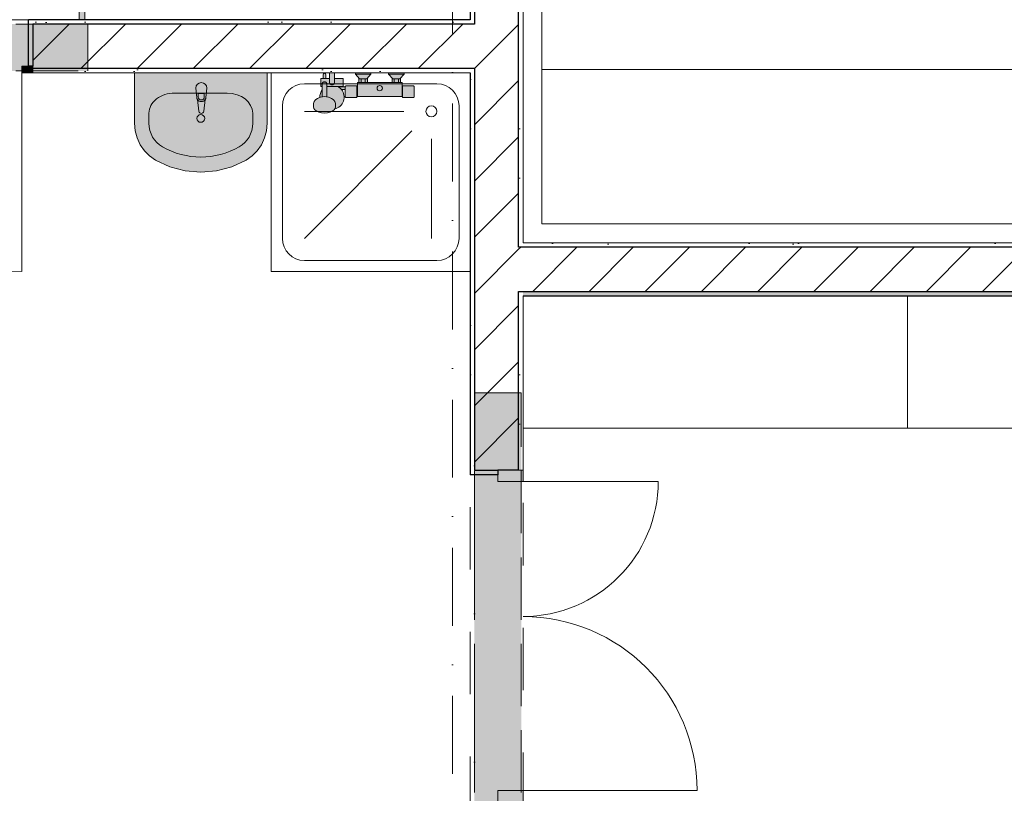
# Model space of a CAD drawing. Header units: millimetres. Extents: x -59761 to 112741, y -57975 to 46221.
# Tile 300 of 421: x 52041 to 56499, y -35312 to -31810. Entities that reach past the tile are written whole.
import ezdxf

# ---------------------------------------------------------------- set-up
doc = ezdxf.new("R2010")
doc.units = ezdxf.units.MM
for name, pattern in [('Wipeout_Contour', [1000, 0, -1000]), ('Невидимая', [391.222223, 282.222223, -109]), ('Штриховая', [564.444447, 282.222223, -282.222223]), ('Штрихпунктирная', [670.277762, 352.777767, -176.388884, 0, -141.111112])]:
    doc.linetypes.add(name, pattern=pattern)
for name, color, linetype in [('Интерьер - конструкции мебели', 7, 'Continuous'), ('Интерьер - Мебель', 7, 'Continuous'), ('Интерьер - Оборудование', 7, 'Continuous'), ('Интерьер - Оборудование бань', 7, 'Continuous'), ('Интерьер - Сантехника', 7, 'Continuous'), ('Конструктив - Перемычки', 7, 'Continuous'), ('Конструктив - Стены Блок 200 нов', 7, 'Continuous'), ('Элемент Модели - Зона', 7, 'Continuous'), ('Элемент Модели - Оси', 2, 'Continuous')]:
    doc.layers.add(name, color=color, linetype=linetype)
pattern_1 = [(45, (-45000, -53650), (-111.36932, 111.36932), [0, -105, 0, -157.5]), (110, (-44650, -53650), (148.00159, 53.86817), [0, -77, 0, -133])]
pattern_2 = [(45, (-45000, -54000), (-127.27922, 127.27922), [])]

msp = doc.modelspace()

# ---------------------------------------------------------------- hatches: boundary and pattern name
at = {"layer": 'Интерьер - Оборудование', "linetype": 'Continuous', "lineweight": 0}
msp.add_hatch(color=255, dxfattribs=at).paths.add_polyline_path([(52838.1, -32119.87), (52842.1, -32161.83, 0.1210196), (52845.37, -32171.34), (52852, -32224.27, 0.8825663), (52874.2, -32224.27), (52880.83, -32171.34, 0.1210196), (52884.1, -32161.83), (52888.1, -32119.87, 1)])
at = {"layer": 'Конструктив - Стены Блок 200 нов', "linetype": 'Continuous', "lineweight": 0}
msp.add_hatch(color=255, dxfattribs=at).paths.add_polyline_path([(54320, -35349.94), (54320, -35299.94), (54205, -35299.94), (54205, -35349.94)])

# ---------------------------------------------------------------- linework, layer by layer
at = {"layer": 'Интерьер - конструкции мебели', "color": 7, "linetype": 'Continuous', "lineweight": 15, "flags": 128}
for points in [[(54405, -27355), (54405, -32034.89), (62595, -32034.89), (62595, -27355), (61895, -27355), (61895, -31234.89), (55105, -31234.89), (55105, -27355)], [(54405, -32034.89), (54405, -32734.89), (62595, -32734.89), (62595, -32034.89)]]:
    msp.add_lwpolyline(points, close=True, dxfattribs=at)
at = {"layer": 'Интерьер - Оборудование', "color": 7, "linetype": 'Continuous', "lineweight": 5}
for p, q in [((53411.13, -32097.19), (53410.89, -32098.83)), ((53411.83, -32095.66), (53411.13, -32097.19)), ((53412.94, -32094.34), (53411.83, -32095.66)), ((53414.39, -32093.33), (53412.94, -32094.34)), ((53427.39, -32076), (53414.39, -32076)), ((53415.87, -32092.78), (53414.39, -32093.33)), ((53415.89, -32092.76), (53415.87, -32092.78)), ((53415.89, -32092.76), (53418.3, -32091.59)), ((53416.08, -32092.7), (53415.89, -32092.77)), ((53417.89, -32092.48), (53416.08, -32092.7)), ((53423.89, -32092.48), (53417.89, -32092.48)), ((53418.3, -32091.59), (53420.89, -32091.19)), ((53420.89, -32091.19), (53423.48, -32091.59)), ((53423.48, -32091.59), (53425.89, -32092.76)), ((53425.7, -32092.7), (53423.89, -32092.48)), ((53425.89, -32092.77), (53425.7, -32092.7)), ((53425.89, -32092.76), (53425.9, -32092.78)), ((53427.39, -32093.33), (53425.9, -32092.78)), ((53428.84, -32094.34), (53427.39, -32093.33)), ((53429.95, -32095.66), (53428.84, -32094.34)), ((53430.65, -32097.19), (53429.95, -32095.66)), ((53430.89, -32098.83), (53430.65, -32097.19)), ((53443.89, -32094), (53443.89, -32076)), ((53443.89, -32094), (53443.89, -32076)), ((53465.89, -32076), (53465.89, -32094)), ((53614.89, -32094), (53576.89, -32094)), ((53611.89, -32077), (53579.89, -32077)), ((53586.39, -32077), (53586.39, -32094)), ((53605.39, -32077), (53605.39, -32094)), ((53764.89, -32094), (53726.89, -32094)), ((53761.89, -32077), (53729.89, -32077)), ((53736.39, -32077), (53736.39, -32094)), ((53755.39, -32077), (53755.39, -32094)), ((53409.88, -32159.28), (53410.39, -32141.07)), ((53410.39, -32141.07), (53410.89, -32098.83)), ((53431.39, -32141.07), (53430.89, -32098.83)), ((53480.93, -32112), (53431.04, -32112)), ((53431.9, -32159.28), (53431.39, -32141.07)), ((53514.89, -32126.5), (53514.89, -32113.5)), ((53567.89, -32157), (53567.89, -32111)), ((53569.89, -32111), (53569.89, -32157.18)), ((53771.89, -32157), (53771.89, -32111)), ((53773.89, -32111), (53773.89, -32157)), ((52849.5, -32159.65), (52849.5, -32144.78)), ((52849.5, -32144.78), (52876.7, -32144.78)), ((52876.7, -32144.78), (52876.7, -32159.65)), ((53403.26, -32160.85), (53399.92, -32161.73)), ((53403.26, -32160.85), (53411.76, -32158.83)), ((53411.76, -32158.83), (53420.89, -32158.14)), ((53420.89, -32158.14), (53430.01, -32158.83)), ((53430.01, -32158.83), (53438.51, -32160.85)), ((53438.51, -32160.85), (53443.69, -32162.21)), ((53443.69, -32162.21), (53453.14, -32166.37)), ((53453.14, -32166.37), (53460.38, -32171.79)), ((53460.38, -32171.79), (53462.45, -32173.65)), ((53462.45, -32173.65), (53467.24, -32180.29)), ((53467.24, -32180.29), (53468.69, -32183.03)), ((53468.69, -32183.03), (53470.38, -32190.38)), ((53469.18, -32211.63), (53467.47, -32214)), ((53470.89, -32204.2), (53469.18, -32211.63)), ((53470.38, -32190.38), (53470.89, -32193.56)), ((53470.89, -32193.56), (53470.89, -32204.2))]:
    msp.add_line(p, q, dxfattribs=at)
at = {"layer": 'Интерьер - Оборудование', "color": 7, "linetype": 'Continuous', "lineweight": 5, "flags": 128}
msp.add_lwpolyline([(52838.1, -32119.87), (52842.1, -32161.83, 0.1210196), (52845.37, -32171.34), (52852, -32224.27, 0.8825663), (52874.2, -32224.27), (52880.83, -32171.34, 0.1210196), (52884.1, -32161.83), (52888.1, -32119.87, 1)], format="xyb", close=True, dxfattribs=at)
at = {"layer": 'Интерьер - Оборудование', "color": 7, "linetype": 'Continuous', "lineweight": 5}
msp.add_circle((53670.89, -32120), 12, dxfattribs=at)
for centre, radius, start, end in [((53454.89, -32094), 11, 180, 0), ((53454.89, -32160.45), 55.01, 38.11308, 58.60059), ((52863.1, -32159.93), 21.09, 212.77103, 327.22897), ((52863.1, -32159.65), 13.6, 180, 0)]:
    msp.add_arc(centre, radius, start, end, dxfattribs=at)
at = {"layer": 'Интерьер - Оборудование бань', "color": 7, "linetype": 'Continuous', "lineweight": 15}
for points in [[(56240, -27270), (56240, -27355), (54405, -27355), (54405, -32734.89), (62595, -32734.89), (62595, -27355), (60760, -27355), (60760, -27270)], [(54405, -32034.89), (62595, -32034.89)]]:
    msp.add_lwpolyline(points, dxfattribs=at)
at = {"layer": 'Интерьер - Сантехника', "color": 7, "linetype": 'Continuous', "lineweight": 5}
for p, q in [((52742.05, -32142.32), (52979.71, -32142.32)), ((53330, -32100), (53930, -32100)), ((53230, -32800), (53230, -32200)), ((53780, -32225), (53330, -32225)), ((54030, -32200), (54030, -32800)), ((52626.1, -32233.27), (52626.1, -32279.09)), ((53095.66, -32233.27), (53095.66, -32279.09)), ((53816.61, -32313.39), (53330, -32800)), ((53905, -32350), (53905, -32800)), ((53930, -32900), (53330, -32900))]:
    msp.add_line(p, q, dxfattribs=at)
for centre, radius in [((53905, -32225), 25), ((52860.88, -32257.14), 17.5)]:
    msp.add_circle(centre, radius, dxfattribs=at)
for centre, start, end in [((53330, -32200), 90, 180), ((53930, -32200), 0, 90), ((53330, -32800), 180, 270), ((53930, -32800), 270, 0)]:
    msp.add_arc(centre, 100, start, end, dxfattribs=at)
for centre, major_axis, ratio, start_param, end_param in [((52742.19, -32233.27), (116.07, 0), 0.7836457, 1.5707963, 3.1415927), ((52979.58, -32233.27), (116.07, 0), 0.7836457, 0, 1.5707963), ((52742.03, -32279.09), (0, 121.2), 0.9565217, 1.5707963, 2.6446178), ((52979.73, -32279.09), (0, 121.2), 0.9565217, 3.6385675, 4.712389), ((52860.88, -32050), (0, 381.82), 0.9565217, 2.6446178, 3.6385675)]:
    msp.add_ellipse(centre, major_axis=major_axis, ratio=ratio, start_param=start_param, end_param=end_param, dxfattribs=at)
at = {"layer": 'Конструктив - Стены Блок 200 нов', "color": 7, "linetype": 'Continuous', "lineweight": 5}
for p, q in [((52050, -32050), (52050, -32020)), ((52050, -32050), (52050, -32950)), ((54205, -33899.94), (54320, -33899.94)), ((54320, -33899.94), (54932, -33899.94)), ((54320, -35299.94), (54205, -35299.94)), ((54205, -35299.94), (54205, -35349.94)), ((54320, -35349.94), (54320, -35299.94)), ((54320, -35299.94), (55108, -35299.94))]:
    msp.add_line(p, q, dxfattribs=at)
for centre, radius, start, end in [((52050, -32050), 900, 180, 270), ((54320, -33899.94), 612, 270, 0), ((54320, -35299.94), 788, 0, 90)]:
    msp.add_arc(centre, radius, start, end, dxfattribs=at)
at = {"layer": 'Элемент Модели - Зона', "color": 253, "linetype": 'Штриховая', "lineweight": 15, "flags": 128}
for points in [[(-8890, -17680), (-3119.74, -17680), (-3119.74, -14858.42), (142.53, -11594.86), (156.67, -11609), (156.67, -11580), (18300, -11580), (18300, -11600), (32399.73, -11600), (32399.73, -11580), (69081.36, -11580), (72316.72, -14823.47), (72320.06, -15158.11), (72320.06, -17695), (72360, -17695), (72360, -19700), (72120, -19700), (72120, -18300), (71700, -18300), (71700, -17900), (63300, -17900), (63300, -18300), (62700, -18300), (62700, -17900), (54320, -17900), (54320, -27030), (62700, -27030), (62700, -26350), (63300, -26350), (63300, -27540), (67380, -27540), (67380, -26630), (67500, -26630), (67500, -27660), (62920, -27660), (62920, -32819.89), (72120, -32819.89), (72120, -27750), (71650, -27750), (71650, -26250), (72120, -26250), (72120, -21200), (72360, -21200), (72360, -33849.94), (72120, -33849.94), (72120, -33059.89), (54320, -33059.89), (54320, -39349.94), (72120, -39349.94), (72120, -36299.94), (71700.06, -36299.94), (71700.06, -35674.44), (72120, -35674.44), (72120, -35349.94), (72360, -35349.94), (72360, -35679.94), (75850, -35679.94), (75850, -16794.88), (75238.88, -16794.88), (75238.88, -9000), (80700, -9000), (80700, -8700), (81300, -8700), (81300, -9000), (87517.1, -9000), (87517.1, -320), (85530, -320), (85530, 300), (84182.9, 300), (81300, 300), (81300, -300), (80700, -300), (80700, 212.5), (79799.78, 212.5), (72300, 212.5), (72300, -300), (71700, -300), (71700, 212.5), (63300, 212.5), (63300, -300), (62700, -300), (62700, 212.5), (54300, 212.5), (54300, -300), (53700, -300), (53700, 212.5), (45650, 212.5), (45650, -300), (45050, -300), (44950, -300), (44950, -5367.2), (32450.06, -5367.2), (32450.06, -200), (32450.06, 7690), (32460.06, 7690), (32460.06, 13850), (29720, 13850), (29720, 5730), (28964.53, 5730), (28964.53, 212), (27300.06, 212), (27300.06, -300), (26700.06, -300), (26700.06, 212), (18300, 212), (18300, -300), (17700, -300), (17700, 212), (16025.03, 212), (16025.03, -7500), (16025.03, -9042.59), (9300, -9042.59), (9300, -9300), (8700, -9300), (8700, -9042.59), (300, -9042.59), (300, -9300), (-300, -9300), (-300, -9042.59), (-8250, -9042.59), (-8250, -9300), (-8850, -9300), (-8850, -9042.59), (-8890, -9042.59)], [(23044.74, -31016.46), (23044.74, -35700), (36300.06, -35700), (36300.06, -44700), (53700, -44700), (53700, -44699.94), (54080, -44699.94), (54080, -36299.94), (53700, -36299.94), (53700, -35699.94), (54080, -35699.94), (54080, -32050), (49380, -32050), (49380, -29580), (45540, -29580), (45540, -27650), (45050, -27650), (45050, -27270), (44950, -27270), (44950, -27650), (44350, -27650), (44350, -27270), (36300.06, -27270), (36300.06, -27650), (35700.06, -27650), (35700.06, -27270), (27300.06, -27270), (27300.06, -27650), (26700.06, -27650), (26700.06, -27361.13)], [(49620, -31810), (52310, -31810), (54080, -31810), (54080, -27650), (53700, -27650), (53700, -27270), (49620, -27270)], [(54320, -27270), (54320, -32819.89), (62680, -32819.89), (62680, -27270)]]:
    msp.add_lwpolyline(points, close=True, dxfattribs=at)

# ---------------------------------------------------------------- next in the draw order: wipeouts: each hides what was drawn before it
at = {"color": 254, "linetype": 'Wipeout_Contour', "lineweight": 0, "ltscale": 10127451.406819}
msp.add_wipeout([(54080, -31810), (54080, -31830), (54100, -31830), (54100, -31810)], dxfattribs=at).dxf.layer = 'Конструктив - Стены Блок 200 нов'
at = {"color": 254, "linetype": 'Wipeout_Contour', "lineweight": 0, "ltscale": 10128021.24993632}
msp.add_wipeout([(54080, -32050), (54080, -33849.94), (54100, -33849.94), (54100, -32050)], dxfattribs=at).dxf.layer = 'Конструктив - Стены Блок 200 нов'
at = {"color": 254, "linetype": 'Wipeout_Contour', "lineweight": 0, "ltscale": 10128833.01002627}
msp.add_wipeout([(54300, -32819.89), (54300, -32839.89), (54320, -32839.89), (54320, -32819.89)], dxfattribs=at).dxf.layer = 'Конструктив - Стены Блок 200 нов'
at = {"color": 254, "linetype": 'Wipeout_Contour', "lineweight": 0, "ltscale": 10129148.69231598}
msp.add_wipeout([(54300, -33059.89), (54300, -33849.94), (54320, -33849.94), (54320, -33059.89)], dxfattribs=at).dxf.layer = 'Конструктив - Стены Блок 200 нов'

# ---------------------------------------------------------------- next in the draw order: hatches: boundary and pattern name
at = {"layer": 'Конструктив - Стены Блок 200 нов', "linetype": 'Continuous', "lineweight": 5}
h = msp.add_hatch(dxfattribs=at)
h.set_pattern_fill('ШТУКАТУРКА__ГИПС_01_000D', color=252, style=0, pattern_type=2)
h.set_pattern_definition(pattern_1)
h.paths.add_polyline_path([(54080, -32050), (54080, -33849.94), (54100, -33849.94), (54100, -32050)])
h = msp.add_hatch(dxfattribs=at)
h.set_pattern_fill('ШТУКАТУРКА__ГИПС_01_000D', color=252, style=0, pattern_type=2)
h.set_pattern_definition(pattern_1)
h.paths.add_polyline_path([(54300, -33059.89), (54300, -33849.94), (54320, -33849.94), (54320, -33059.89)])

# ---------------------------------------------------------------- next in the draw order: wipeouts: each hides what was drawn before it
at = {"color": 254, "linetype": 'Wipeout_Contour', "lineweight": 0, "ltscale": 10127440.32838036}
msp.add_wipeout([(54300, -27270), (54300, -32819.89), (54320, -32819.89), (54320, -27270)], dxfattribs=at).dxf.layer = 'Конструктив - Стены Блок 200 нов'
at = {"color": 254, "linetype": 'Wipeout_Contour', "lineweight": 0, "ltscale": 10126407.18253358}
msp.add_wipeout([(54100, -27650), (54080, -27650), (54080, -31810), (54100, -31810)], dxfattribs=at).dxf.layer = 'Конструктив - Стены Блок 200 нов'

# ---------------------------------------------------------------- next in the draw order: hatches: boundary and pattern name
at = {"layer": 'Конструктив - Стены Блок 200 нов', "linetype": 'Continuous', "lineweight": 5}
h = msp.add_hatch(dxfattribs=at)
h.set_pattern_fill('ШТУКАТУРКА__ГИПС_01_000D', color=252, style=0, pattern_type=2)
h.set_pattern_definition(pattern_1)
h.paths.add_polyline_path([(54300, -27270), (54300, -32819.89), (54320, -32819.89), (54320, -27270)])
h = msp.add_hatch(dxfattribs=at)
h.set_pattern_fill('ШТУКАТУРКА__ГИПС_01_000D', color=252, style=0, pattern_type=2)
h.set_pattern_definition(pattern_1)
h.paths.add_polyline_path([(54100, -27650), (54080, -27650), (54080, -31810), (54100, -31810)])

# ---------------------------------------------------------------- next in the draw order: wipeouts: each hides what was drawn before it
at = {"color": 254, "linetype": 'Wipeout_Contour', "lineweight": 0, "ltscale": 10127562.07447791}
msp.add_wipeout([(54080, -32030), (54080, -32050), (54100, -32050), (54100, -32030)], dxfattribs=at).dxf.layer = 'Конструктив - Стены Блок 200 нов'
at = {"color": 254, "linetype": 'Wipeout_Contour', "lineweight": 0, "ltscale": 10128944.0135446}
msp.add_wipeout([(54300, -33039.89), (54300, -33059.89), (54320, -33059.89), (54320, -33039.89)], dxfattribs=at).dxf.layer = 'Конструктив - Стены Блок 200 нов'

# ---------------------------------------------------------------- next in the draw order: wipeouts: each hides what was drawn before it
at = {"color": 254, "linetype": 'Wipeout_Contour', "lineweight": 0, "ltscale": 12660940.13368881}
msp.add_wipeout([(54100, -33849.94), (54205, -33849.94), (54300, -33849.94), (54300, -33039.89), (54100, -33039.89)], dxfattribs=at).dxf.layer = 'Конструктив - Стены Блок 200 нов'

# ---------------------------------------------------------------- next in the draw order: hatches: boundary and pattern name
at = {"layer": 'Конструктив - Стены Блок 200 нов', "linetype": 'Continuous', "lineweight": 5}
h = msp.add_hatch(dxfattribs=at)
h.set_pattern_fill('БЛОКИ_БЕТОННЫЕ_ЭФФЕКТИВН_2D', style=0, pattern_type=2)
h.set_pattern_definition(pattern_2)
h.paths.add_polyline_path([(54100, -33849.94), (54205, -33849.94), (54300, -33849.94), (54300, -33039.89), (54100, -33039.89)])

# ---------------------------------------------------------------- next in the draw order: linework, layer by layer
at = {"layer": 'Конструктив - Перемычки', "color": 7, "linetype": 'Невидимая', "lineweight": 0}
for p, q in [((54312, -33499.94), (54100, -33499.94)), ((54312, -35699.94), (54312, -33499.94))]:
    msp.add_line(p, q, dxfattribs=at)
at = {"layer": 'Конструктив - Стены Блок 200 нов', "color": 7, "linetype": 'Continuous', "lineweight": 5}
for p, q in [((54320, -33849.94), (54300, -33849.94)), ((54320, -33849.94), (54300, -33849.94)), ((54320, -33849.94), (54300, -33849.94)), ((54320, -33899.94), (54320, -33849.94))]:
    msp.add_line(p, q, dxfattribs=at)

# ---------------------------------------------------------------- next in the draw order: wipeouts: each hides what was drawn before it
at = {"color": 254, "linetype": 'Wipeout_Contour', "lineweight": 0, "ltscale": 10128452.02491246}
msp.add_wipeout([(54100, -32839.89), (54100, -33039.89), (54300, -33039.89), (54300, -32839.89)], dxfattribs=at).dxf.layer = 'Конструктив - Стены Блок 200 нов'
at = {"color": 254, "linetype": 'Wipeout_Contour', "lineweight": 0, "ltscale": 12660817.80823267}
msp.add_wipeout([(54080, -33849.94), (54080, -33869.94), (54205, -33869.94), (54205, -33849.94), (54100, -33849.94)], dxfattribs=at).dxf.layer = 'Конструктив - Стены Блок 200 нов'

# ---------------------------------------------------------------- next in the draw order: hatches: boundary and pattern name
at = {"layer": 'Конструктив - Перемычки', "linetype": 'Continuous', "lineweight": 0}
msp.add_hatch(color=59, dxfattribs=at).paths.add_polyline_path([(54100, -35699.94), (54312, -35699.94), (54312, -33499.94), (54100, -33499.94)])
at = {"layer": 'Конструктив - Стены Блок 200 нов', "linetype": 'Continuous', "lineweight": 5}
h = msp.add_hatch(dxfattribs=at)
h.set_pattern_fill('БЛОКИ_БЕТОННЫЕ_ЭФФЕКТИВН_2D', style=0, pattern_type=2)
h.set_pattern_definition(pattern_2)
h.paths.add_polyline_path([(54100, -32839.89), (54100, -33039.89), (54300, -33039.89), (54300, -32839.89)])
at = {"layer": 'Конструктив - Стены Блок 200 нов', "linetype": 'Continuous', "lineweight": 0}
msp.add_hatch(color=255, dxfattribs=at).paths.add_polyline_path([(54205, -33849.94), (54205, -33899.94), (54320, -33899.94), (54320, -33849.94)])

# ---------------------------------------------------------------- next in the draw order: linework, layer by layer
at = {"layer": 'Конструктив - Перемычки', "color": 7, "linetype": 'Невидимая', "lineweight": 0}
msp.add_line((54100, -35699.94), (54100, -33499.94), dxfattribs=at)
at = {"layer": 'Конструктив - Перемычки', "color": 7, "linetype": 'Штрихпунктирная', "lineweight": 0}
msp.add_line((54100, -35699.94), (54100, -33499.94), dxfattribs=at)
at = {"layer": 'Конструктив - Стены Блок 200 нов', "color": 7, "linetype": 'Continuous', "lineweight": 30}
for p, q in [((54100, -33039.89), (54100, -33849.94)), ((54300, -33039.89), (54320, -33039.89)), ((54300, -33849.94), (54300, -33039.89)), ((54080, -33849.94), (54080, -33869.94)), ((54080, -33849.94), (54080, -33869.94)), ((54205, -33869.94), (54080, -33869.94)), ((54205, -33869.94), (54080, -33869.94)), ((54100, -33849.94), (54205, -33849.94)), ((54205, -33849.94), (54205, -33869.94)), ((54300, -33849.94), (54205, -33849.94)), ((54300, -33849.94), (54205, -33849.94)), ((54300, -33849.94), (54205, -33849.94))]:
    msp.add_line(p, q, dxfattribs=at)
at = {"layer": 'Конструктив - Стены Блок 200 нов', "color": 7, "linetype": 'Continuous', "lineweight": 5}
for p, q in [((54205, -33849.94), (54205, -33899.94)), ((54320, -33849.94), (54205, -33849.94))]:
    msp.add_line(p, q, dxfattribs=at)
at = {"layer": 'Конструктив - Стены Блок 200 нов', "color": 7, "linetype": 'Continuous', "lineweight": 5, "flags": 128}
msp.add_lwpolyline([(54320, -33849.94), (54320, -33059.89)], dxfattribs=at)

# ---------------------------------------------------------------- next in the draw order: wipeouts: each hides what was drawn before it
at = {"color": 254, "linetype": 'Wipeout_Contour', "lineweight": 0, "ltscale": 10128197.55698762}
msp.add_wipeout([(54100, -32030), (54100, -32839.89), (54300, -32839.89), (54300, -32030)], dxfattribs=at).dxf.layer = 'Конструктив - Стены Блок 200 нов'

# ---------------------------------------------------------------- next in the draw order: hatches: boundary and pattern name
at = {"layer": 'Конструктив - Стены Блок 200 нов', "linetype": 'Continuous', "lineweight": 5}
h = msp.add_hatch(dxfattribs=at)
h.set_pattern_fill('БЛОКИ_БЕТОННЫЕ_ЭФФЕКТИВН_2D', style=0, pattern_type=2)
h.set_pattern_definition(pattern_2)
h.paths.add_polyline_path([(54100, -32030), (54100, -32839.89), (54300, -32839.89), (54300, -32030)])

# ---------------------------------------------------------------- next in the draw order: linework, layer by layer
at = {"layer": 'Конструктив - Стены Блок 200 нов', "color": 7, "linetype": 'Continuous', "lineweight": 30}
for p, q in [((54100, -32839.89), (54100, -33039.89)), ((54320, -32839.89), (54300, -32839.89))]:
    msp.add_line(p, q, dxfattribs=at)

# ---------------------------------------------------------------- next in the draw order: wipeouts: each hides what was drawn before it
at = {"color": 254, "linetype": 'Wipeout_Contour', "lineweight": 0, "ltscale": 10127943.24600842}
msp.add_wipeout([(54100, -31830), (54100, -32030), (54300, -32030), (54300, -31830)], dxfattribs=at).dxf.layer = 'Конструктив - Стены Блок 200 нов'

# ---------------------------------------------------------------- next in the draw order: hatches: boundary and pattern name
at = {"layer": 'Конструктив - Стены Блок 200 нов', "linetype": 'Continuous', "lineweight": 5}
h = msp.add_hatch(dxfattribs=at)
h.set_pattern_fill('БЛОКИ_БЕТОННЫЕ_ЭФФЕКТИВН_2D', style=0, pattern_type=2)
h.set_pattern_definition(pattern_2)
h.paths.add_polyline_path([(54100, -31830), (54100, -32030), (54300, -32030), (54300, -31830)])

# ---------------------------------------------------------------- next in the draw order: linework, layer by layer
at = {"layer": 'Конструктив - Стены Блок 200 нов', "color": 7, "linetype": 'Continuous', "lineweight": 30}
for p, q in [((54080, -32030), (54100, -32030)), ((54100, -32030), (54100, -32839.89)), ((54300, -32839.89), (54300, -32030))]:
    msp.add_line(p, q, dxfattribs=at)
at = {"layer": 'Конструктив - Стены Блок 200 нов', "color": 7, "linetype": 'Continuous', "lineweight": 30, "flags": 128}
msp.add_lwpolyline([(54080, -32050), (54080, -33849.94)], dxfattribs=at)

# ---------------------------------------------------------------- next in the draw order: wipeouts: each hides what was drawn before it
at = {"color": 254, "linetype": 'Wipeout_Contour', "lineweight": 0, "ltscale": 10126848.76546408}
msp.add_wipeout([(54300, -27650), (54100, -27650), (54100, -31830), (54300, -31830)], dxfattribs=at).dxf.layer = 'Конструктив - Стены Блок 200 нов'

# ---------------------------------------------------------------- next in the draw order: hatches: boundary and pattern name
at = {"layer": 'Конструктив - Стены Блок 200 нов', "linetype": 'Continuous', "lineweight": 5}
h = msp.add_hatch(dxfattribs=at)
h.set_pattern_fill('БЛОКИ_БЕТОННЫЕ_ЭФФЕКТИВН_2D', style=0, pattern_type=2)
h.set_pattern_definition(pattern_2)
h.paths.add_polyline_path([(54300, -27650), (54100, -27650), (54100, -31830), (54300, -31830)])

# ---------------------------------------------------------------- next in the draw order: linework, layer by layer
at = {"layer": 'Конструктив - Стены Блок 200 нов', "color": 7, "linetype": 'Continuous', "lineweight": 30}
for p, q in [((54100, -27650), (54100, -31830)), ((54300, -31830), (54300, -27650)), ((54100, -31830), (54080, -31830)), ((54300, -32030), (54300, -31830))]:
    msp.add_line(p, q, dxfattribs=at)
at = {"layer": 'Конструктив - Стены Блок 200 нов', "color": 7, "linetype": 'Continuous', "lineweight": 5, "flags": 128}
msp.add_lwpolyline([(54320, -32819.89), (54320, -27270)], dxfattribs=at)
at = {"layer": 'Конструктив - Стены Блок 200 нов', "color": 7, "linetype": 'Continuous', "lineweight": 30, "flags": 128}
msp.add_lwpolyline([(54080, -27650), (54080, -31810)], dxfattribs=at)

# ---------------------------------------------------------------- next in the draw order: wipeouts: each hides what was drawn before it
at = {"color": 254, "linetype": 'Wipeout_Contour', "lineweight": 0, "ltscale": 10127506.73894697}
msp.add_wipeout([(54080, -31830), (54080, -32030), (54100, -32030), (54100, -31830)], dxfattribs=at).dxf.layer = 'Конструктив - Стены Блок 200 нов'
at = {"color": 254, "linetype": 'Wipeout_Contour', "lineweight": 0, "ltscale": 10128888.51008437}
msp.add_wipeout([(54300, -32839.89), (54300, -33039.89), (54320, -33039.89), (54320, -32839.89)], dxfattribs=at).dxf.layer = 'Конструктив - Стены Блок 200 нов'

# ---------------------------------------------------------------- next in the draw order: hatches: boundary and pattern name
at = {"layer": 'Конструктив - Стены Блок 200 нов', "linetype": 'Continuous', "lineweight": 5}
h = msp.add_hatch(dxfattribs=at)
h.set_pattern_fill('БЛОКИ_БЕТОННЫЕ_ЭФФЕКТИВН_2D', style=0, pattern_type=2)
h.set_pattern_definition(pattern_2)
h.paths.add_polyline_path([(54300, -32839.89), (54300, -33039.89), (54320, -33039.89), (54320, -32839.89)])

# ---------------------------------------------------------------- next in the draw order: wipeouts: each hides what was drawn before it
at = {"color": 254, "linetype": 'Wipeout_Contour', "lineweight": 0, "ltscale": 10123483.16653538}
msp.add_wipeout([(54080, -31810), (52100, -31810), (52100, -31830), (54080, -31830)], dxfattribs=at).dxf.layer = 'Конструктив - Стены Блок 200 нов'
at = {"color": 254, "linetype": 'Wipeout_Contour', "lineweight": 0, "ltscale": 10123593.87753669}
msp.add_wipeout([(54080, -32030), (52100, -32030), (52100, -32050), (54080, -32050)], dxfattribs=at).dxf.layer = 'Конструктив - Стены Блок 200 нов'

# ---------------------------------------------------------------- next in the draw order: hatches: boundary and pattern name
at = {"layer": 'Конструктив - Стены Блок 200 нов', "linetype": 'Continuous', "lineweight": 5}
h = msp.add_hatch(dxfattribs=at)
h.set_pattern_fill('ШТУКАТУРКА__ГИПС_01_000D', color=252, style=0, pattern_type=2)
h.set_pattern_definition(pattern_1)
h.paths.add_polyline_path([(54080, -31810), (52100, -31810), (52100, -31830), (54080, -31830)])
h = msp.add_hatch(dxfattribs=at)
h.set_pattern_fill('ШТУКАТУРКА__ГИПС_01_000D', color=252, style=0, pattern_type=2)
h.set_pattern_definition(pattern_1)
h.paths.add_polyline_path([(54080, -32030), (52100, -32030), (52100, -32050), (54080, -32050)])

# ---------------------------------------------------------------- next in the draw order: linework, layer by layer
at = {"layer": 'Интерьер - Оборудование', "color": 7, "linetype": 'Continuous', "lineweight": 5}
for p, q in [((53630.89, -32057), (53560.89, -32057)), ((53780.89, -32057), (53710.89, -32057))]:
    msp.add_line(p, q, dxfattribs=at)

# ---------------------------------------------------------------- next in the draw order: wipeouts: each hides what was drawn before it
at = {"color": 254, "linetype": 'Wipeout_Contour', "lineweight": 0, "ltscale": 10145459.66788431}
msp.add_wipeout([(62680, -32819.89), (54320, -32819.89), (54320, -32839.89), (62680, -32839.89)], dxfattribs=at).dxf.layer = 'Конструктив - Стены Блок 200 нов'
at = {"color": 254, "linetype": 'Wipeout_Contour', "lineweight": 0, "ltscale": 10164301.12336527}
msp.add_wipeout([(54320, -33059.89), (72120, -33059.89), (72120, -33039.89), (54320, -33039.89)], dxfattribs=at).dxf.layer = 'Конструктив - Стены Блок 200 нов'

# ---------------------------------------------------------------- next in the draw order: hatches: boundary and pattern name
at = {"layer": 'Конструктив - Стены Блок 200 нов', "linetype": 'Continuous', "lineweight": 5}
h = msp.add_hatch(dxfattribs=at)
h.set_pattern_fill('ШТУКАТУРКА__ГИПС_01_000D', color=252, style=0, pattern_type=2)
h.set_pattern_definition(pattern_1)
h.paths.add_polyline_path([(62680, -32819.89), (54320, -32819.89), (54320, -32839.89), (62680, -32839.89)])
h = msp.add_hatch(dxfattribs=at)
h.set_pattern_fill('ШТУКАТУРКА__ГИПС_01_000D', color=252, style=0, pattern_type=2)
h.set_pattern_definition(pattern_1)
h.paths.add_polyline_path([(54320, -33059.89), (72120, -33059.89), (72120, -33039.89), (54320, -33039.89)])

# ---------------------------------------------------------------- next in the draw order: wipeouts: each hides what was drawn before it
at = {"color": 254, "linetype": 'Wipeout_Contour', "lineweight": 0, "ltscale": 12653452.89579094}
msp.add_wipeout([(52100, -32020), (52100, -32030), (54080, -32030), (54080, -31830), (52100, -31830)], dxfattribs=at).dxf.layer = 'Конструктив - Стены Блок 200 нов'

# ---------------------------------------------------------------- next in the draw order: hatches: boundary and pattern name
at = {"layer": 'Интерьер - Оборудование', "linetype": 'Continuous', "lineweight": 0}
for points in [[(52310, -31810), (52335, -31810), (52335, -31235), (52310, -31235)], [(53826.89, -32158.92), (53826.89, -32113.05, 0.4142136), (53823.89, -32110.05), (53773.89, -32110.05), (53773.89, -32111), (53771.89, -32111), (53771.89, -32094), (53764.89, -32094), (53764.89, -32077), (53761.89, -32077), (53780.89, -32057), (53780.89, -32050), (53710.89, -32050), (53710.89, -32057), (53729.89, -32077), (53726.89, -32077), (53726.89, -32094), (53614.89, -32094), (53614.89, -32077), (53611.89, -32077), (53630.89, -32057), (53630.89, -32050), (53560.89, -32050), (53560.89, -32057), (53579.89, -32077), (53576.89, -32077), (53576.89, -32094), (53569.89, -32094), (53569.89, -32111), (53567.89, -32111), (53567.89, -32110.05), (53517.89, -32110.05, 0.4142136), (53514.89, -32113.05), (53514.89, -32113.5), (53483.55, -32113.5, 0.0137087), (53480.93, -32112), (53504.89, -32112), (53504.89, -32076), (53465.89, -32076), (53465.89, -32050), (53443.89, -32050), (53443.89, -32076), (53427.39, -32076), (53427.39, -32059, 1), (53414.39, -32059), (53414.39, -32076), (53404.89, -32076), (53404.89, -32112), (53410.73, -32112), (53410.54, -32127.91, 0.1661881), (53399.92, -32161.73), (53398.08, -32162.21), (53388.64, -32166.37), (53381.39, -32171.79), (53379.33, -32173.65), (53374.53, -32180.29), (53373.08, -32183.03), (53371.4, -32190.38), (53370.89, -32193.56), (53370.89, -32204.2), (53372.59, -32211.63), (53377.59, -32218.54), (53385.53, -32224.48), (53395.89, -32229.04), (53407.95, -32231.91), (53420.89, -32232.88), (53433.83, -32231.91), (53445.89, -32229.04), (53456.24, -32224.48), (53464.19, -32218.54), (53467.47, -32214, 0.5479754), (53498.17, -32126.5), (53514.89, -32126.5), (53514.89, -32158.92, 0.4142136), (53517.89, -32161.92), (53567.89, -32161.92), (53567.89, -32157), (53569.89, -32157), (53569.89, -32157.18), (53569.89, -32157.79), (53569.89, -32158), (53771.89, -32158), (53771.89, -32157.79), (53771.89, -32157.18), (53771.89, -32157), (53773.89, -32157), (53773.89, -32161.92), (53823.89, -32161.92, 0.4142136)]]:
    msp.add_hatch(color=255, dxfattribs=at).paths.add_polyline_path(points)
at = {"layer": 'Интерьер - Сантехника', "linetype": 'Continuous', "lineweight": 0}
msp.add_hatch(color=255, dxfattribs=at).paths.add_polyline_path([(53160.88, -32050), (52560.88, -32050), (52560.88, -32279.09), (52563.78, -32312.81), (52572.37, -32345.46), (52586.38, -32375.98), (52605.37, -32403.41), (52628.73, -32426.86), (52655.71, -32445.59), (52720.9, -32475.53), (52789.92, -32493.83), (52860.88, -32499.99), (52931.84, -32493.83), (53000.86, -32475.53), (53066.05, -32445.59), (53093.03, -32426.86), (53116.39, -32403.41), (53135.38, -32375.98), (53149.39, -32345.46), (53157.99, -32312.81), (53160.88, -32279.09)])
at = {"layer": 'Конструктив - Стены Блок 200 нов', "linetype": 'Continuous', "lineweight": 5}
h = msp.add_hatch(dxfattribs=at)
h.set_pattern_fill('БЛОКИ_БЕТОННЫЕ_ЭФФЕКТИВН_2D', style=0, pattern_type=2)
h.set_pattern_definition(pattern_2)
h.paths.add_polyline_path([(52100, -32020), (52100, -32030), (54080, -32030), (54080, -31830), (52100, -31830)])

# ---------------------------------------------------------------- next in the draw order: linework, layer by layer
at = {"layer": 'Интерьер - Оборудование', "color": 7, "linetype": 'Continuous', "lineweight": 15, "flags": 128}
msp.add_lwpolyline([(52310, -31810), (52335, -31810), (52335, -31235), (52310, -31235)], close=True, dxfattribs=at)
at = {"layer": 'Интерьер - Оборудование', "color": 7, "linetype": 'Continuous', "lineweight": 5, "flags": 128}
msp.add_lwpolyline([(53826.89, -32158.92, -0.4142136), (53823.89, -32161.92), (53773.89, -32161.92), (53773.89, -32157), (53771.89, -32157), (53771.89, -32157.18), (53771.89, -32157.79), (53771.89, -32158), (53569.89, -32158), (53569.89, -32157.79), (53569.89, -32157.18), (53569.89, -32157), (53567.89, -32157), (53567.89, -32161.92), (53517.89, -32161.92, -0.4142136), (53514.89, -32158.92), (53514.89, -32126.5), (53498.17, -32126.5, -0.5479754), (53467.47, -32214), (53464.19, -32218.54), (53456.24, -32224.48), (53445.89, -32229.04), (53433.83, -32231.91), (53420.89, -32232.88), (53407.95, -32231.91), (53395.89, -32229.04), (53385.53, -32224.48), (53377.59, -32218.54), (53372.59, -32211.63), (53370.89, -32204.2), (53370.89, -32193.56), (53371.4, -32190.38), (53373.08, -32183.03), (53374.53, -32180.29), (53379.33, -32173.65), (53381.39, -32171.79), (53388.64, -32166.37), (53398.08, -32162.21), (53399.92, -32161.73, -0.1661881), (53410.54, -32127.91), (53410.73, -32112), (53404.89, -32112), (53404.89, -32076), (53414.39, -32076), (53414.39, -32059, -1), (53427.39, -32059), (53427.39, -32076), (53443.89, -32076), (53443.89, -32050), (53465.89, -32050), (53465.89, -32076), (53504.89, -32076), (53504.89, -32112), (53480.93, -32112, -0.0137087), (53483.55, -32113.5), (53514.89, -32113.5), (53514.89, -32113.05, -0.4142136), (53517.89, -32110.05), (53567.89, -32110.05), (53567.89, -32111), (53569.89, -32111), (53569.89, -32094), (53576.89, -32094), (53576.89, -32077), (53579.89, -32077), (53560.89, -32057), (53560.89, -32050), (53630.89, -32050), (53630.89, -32057), (53611.89, -32077), (53614.89, -32077), (53614.89, -32094), (53726.89, -32094), (53726.89, -32077), (53729.89, -32077), (53710.89, -32057), (53710.89, -32050), (53780.89, -32050), (53780.89, -32057), (53761.89, -32077), (53764.89, -32077), (53764.89, -32094), (53771.89, -32094), (53771.89, -32111), (53773.89, -32111), (53773.89, -32110.05), (53823.89, -32110.05, -0.4142136), (53826.89, -32113.05)], format="xyb", close=True, dxfattribs=at)
at = {"layer": 'Интерьер - Сантехника', "color": 7, "linetype": 'Continuous', "lineweight": 5, "flags": 128}
for points in [[(53160.88, -32050), (53160.88, -32279.09), (53157.99, -32312.81), (53149.39, -32345.46), (53135.38, -32375.98), (53116.39, -32403.41), (53093.03, -32426.86), (53066.05, -32445.59), (53000.86, -32475.53), (52931.84, -32493.83), (52860.88, -32499.99), (52789.92, -32493.83), (52720.9, -32475.53), (52655.71, -32445.59), (52628.73, -32426.86), (52605.37, -32403.41), (52586.38, -32375.98), (52572.37, -32345.46), (52563.78, -32312.81), (52560.88, -32279.09), (52560.88, -32050)], [(54080, -32950), (53180, -32950), (53180, -32050), (54080, -32050)]]:
    msp.add_lwpolyline(points, close=True, dxfattribs=at)
at = {"layer": 'Конструктив - Перемычки', "color": 7, "linetype": 'Невидимая', "lineweight": 0}
msp.add_line((52350, -32041.92), (52350, -31829.92), dxfattribs=at)
at = {"layer": 'Конструктив - Стены Блок 200 нов', "color": 7, "linetype": 'Continuous', "lineweight": 30}
for p, q in [((54100, -31830), (54080, -31830)), ((54080, -32030), (54100, -32030))]:
    msp.add_line(p, q, dxfattribs=at)
at = {"layer": 'Конструктив - Стены Блок 200 нов', "color": 7, "linetype": 'Continuous', "lineweight": 5}
msp.add_line((52100, -32050), (52050, -32050), dxfattribs=at)
at = {"layer": 'Конструктив - Стены Блок 200 нов', "color": 7, "linetype": 'Continuous', "lineweight": 5, "flags": 128}
msp.add_lwpolyline([(52100, -32050), (54080, -32050)], dxfattribs=at)
at = {"layer": 'Элемент Модели - Оси', "color": 7, "linetype": 'Штрихпунктирная', "lineweight": 15}
msp.add_line((54000, 38200), (54000, -55975), dxfattribs=at)

# ---------------------------------------------------------------- next in the draw order: wipeouts: each hides what was drawn before it
at = {"color": 254, "linetype": 'Wipeout_Contour', "lineweight": 0, "ltscale": 10145554.75972955}
msp.add_wipeout([(62700, -32839.89), (54320, -32839.89), (54320, -33039.89), (62700, -33039.89)], dxfattribs=at).dxf.layer = 'Конструктив - Стены Блок 200 нов'

# ---------------------------------------------------------------- next in the draw order: hatches: boundary and pattern name
at = {"layer": 'Конструктив - Стены Блок 200 нов', "linetype": 'Continuous', "lineweight": 5}
h = msp.add_hatch(dxfattribs=at)
h.set_pattern_fill('БЛОКИ_БЕТОННЫЕ_ЭФФЕКТИВН_2D', style=0, pattern_type=2)
h.set_pattern_definition(pattern_2)
h.paths.add_polyline_path([(62700, -32839.89), (54320, -32839.89), (54320, -33039.89), (62700, -33039.89)])

# ---------------------------------------------------------------- next in the draw order: linework, layer by layer
at = {"layer": 'Интерьер - Мебель', "color": 7, "linetype": 'Continuous', "lineweight": 15}
msp.add_line((56060, -33659.89), (56060, -33059.89), dxfattribs=at)
at = {"layer": 'Интерьер - Мебель', "color": 7, "linetype": 'Continuous', "lineweight": 15, "flags": 128}
msp.add_lwpolyline([(54320, -33659.89), (57800, -33659.89), (57800, -33059.89), (54320, -33059.89)], close=True, dxfattribs=at)
at = {"layer": 'Конструктив - Стены Блок 200 нов', "color": 7, "linetype": 'Continuous', "lineweight": 30}
for p, q in [((54320, -32839.89), (54300, -32839.89)), ((62700, -32839.89), (54320, -32839.89)), ((54300, -33039.89), (54320, -33039.89)), ((54320, -33039.89), (62700, -33039.89))]:
    msp.add_line(p, q, dxfattribs=at)
at = {"layer": 'Конструктив - Стены Блок 200 нов', "color": 7, "linetype": 'Continuous', "lineweight": 5, "flags": 128}
msp.add_lwpolyline([(62680, -32819.89), (54320, -32819.89)], dxfattribs=at)
at = {"layer": 'Конструктив - Стены Блок 200 нов', "color": 7, "linetype": 'Continuous', "lineweight": 30, "flags": 128}
msp.add_lwpolyline([(54320, -33059.89), (72120, -33059.89)], dxfattribs=at)

# ---------------------------------------------------------------- next in the draw order: wipeouts: each hides what was drawn before it
at = {"color": 254, "linetype": 'Wipeout_Contour', "lineweight": 0, "ltscale": 12649452.11499602}
msp.add_wipeout([(52100, -31810), (52080, -31810), (52080, -32020), (52100, -32020), (52100, -31830)], dxfattribs=at).dxf.layer = 'Конструктив - Стены Блок 200 нов'

# ---------------------------------------------------------------- next in the draw order: hatches: boundary and pattern name
at = {"layer": 'Конструктив - Перемычки', "linetype": 'Continuous', "lineweight": 0}
msp.add_hatch(color=59, dxfattribs=at).paths.add_polyline_path([(50850, -31829.92), (50850, -32041.92), (52350, -32041.92), (52350, -31829.92)])
at = {"layer": 'Конструктив - Стены Блок 200 нов', "linetype": 'Continuous', "lineweight": 0}
msp.add_hatch(color=255, dxfattribs=at).paths.add_polyline_path([(52100, -32050), (52100, -32020), (52050, -32020), (52050, -32050)])

# ---------------------------------------------------------------- next in the draw order: linework, layer by layer
at = {"layer": 'Конструктив - Перемычки', "color": 7, "linetype": 'Невидимая', "lineweight": 0}
for p, q in [((50850, -31829.92), (52350, -31829.92)), ((50850, -32041.92), (52350, -32041.92))]:
    msp.add_line(p, q, dxfattribs=at)
at = {"layer": 'Конструктив - Перемычки', "color": 7, "linetype": 'Штрихпунктирная', "lineweight": 0}
msp.add_line((50850, -31829.92), (52350, -31829.92), dxfattribs=at)
at = {"layer": 'Конструктив - Стены Блок 200 нов', "color": 7, "linetype": 'Continuous', "lineweight": 30}
for p, q in [((52080, -32020), (52080, -31810)), ((52100, -31810), (52080, -31810)), ((52100, -31810), (52080, -31810)), ((52080, -32020), (52080, -31810)), ((54080, -31830), (52100, -31830)), ((52100, -31830), (52100, -32020)), ((52100, -32020), (52080, -32020)), ((52100, -32030), (52100, -32020)), ((52100, -32030), (52100, -32020)), ((52100, -32030), (52100, -32020)), ((52100, -32030), (54080, -32030))]:
    msp.add_line(p, q, dxfattribs=at)
at = {"layer": 'Конструктив - Стены Блок 200 нов', "color": 7, "linetype": 'Continuous', "lineweight": 5}
for p, q in [((52050, -32020), (52100, -32020)), ((52100, -32020), (52100, -32050)), ((52100, -32050), (52100, -32030)), ((52100, -32050), (52100, -32030)), ((52100, -32050), (52100, -32030))]:
    msp.add_line(p, q, dxfattribs=at)
at = {"layer": 'Конструктив - Стены Блок 200 нов', "color": 7, "linetype": 'Continuous', "lineweight": 30, "flags": 128}
msp.add_lwpolyline([(54080, -31810), (52100, -31810)], dxfattribs=at)

doc.saveas('drawing.dxf')
